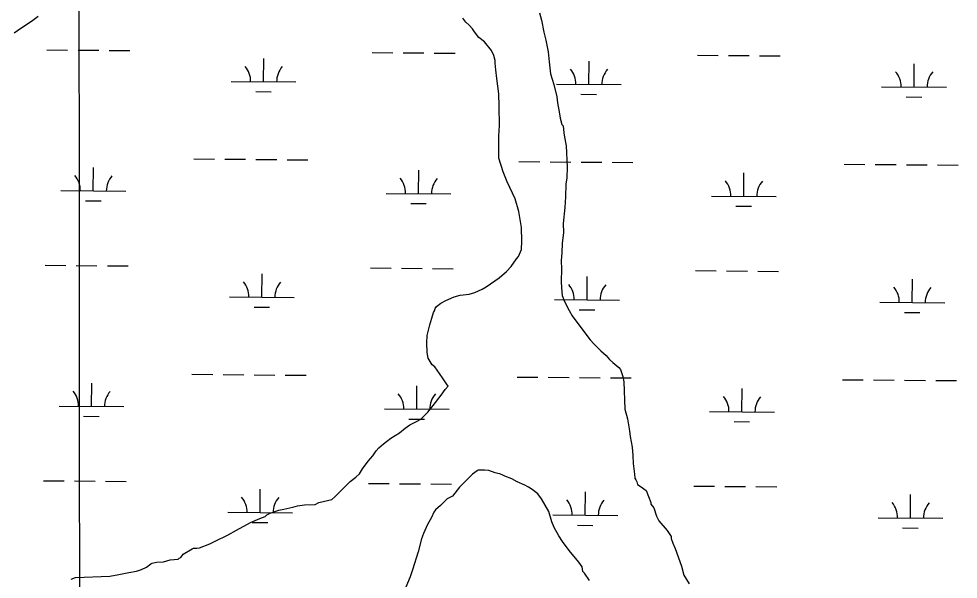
# Model space of a CAD drawing. Extents: x 3271442 to 3309282, y 752266 to 777610.
# Drawn here: x 3301711 to 3303161, y 769897 to 770763 of the extents above; entities that cross this region are included whole.
import ezdxf

# ---------------------------------------------------------------- set-up
doc = ezdxf.new("R2010")
doc.units = 0
for name, color, linetype in [('V-GRID-MAJR', 7, 'Continuous'), ('V-SITE-VEGE', 7, 'Continuous'), ('V-WETL-SWMP', 7, 'Continuous')]:
    doc.layers.add(name, color=color, linetype=linetype)

msp = doc.modelspace()

# ---------------------------------------------------------------- linework, layer by layer
at = {"layer": 'V-GRID-MAJR'}
msp.add_spline([(3301812, 757649.3), (3301808.5, 763709.3), (3301805, 769771.2), (3301801.5, 775833.2), (3301801.5, 775835.1)], degree=3, dxfattribs=at)
at = {"layer": 'V-SITE-VEGE'}
for p, q in [((3302514.7, 770771.7), (3302517.5, 770760.3)), ((3301730.3, 770758.5), (3301714.3, 770747.3)), ((3301740.7, 770766.2), (3301730.3, 770758.5)), ((3302400.7, 770757.2), (3302396.4, 770763.6)), ((3302405.8, 770752.5), (3302400.7, 770757.2)), ((3302517.5, 770760.3), (3302521.4, 770741.7)), ((3301714.3, 770747.3), (3301703.9, 770740.4)), ((3302410.9, 770747), (3302405.8, 770752.5)), ((3302414.3, 770742.2), (3302410.9, 770747)), ((3302421.1, 770733.4), (3302414.3, 770742.2)), ((3302521.4, 770741.7), (3302524.3, 770729.5)), ((3302429.5, 770727.1), (3302421.1, 770733.4)), ((3302440.6, 770713.6), (3302429.5, 770727.1)), ((3302524.3, 770729.5), (3302528.1, 770711.6)), ((3302444.1, 770705.6), (3302440.6, 770713.6)), ((3302528.1, 770711.6), (3302529.5, 770696.1)), ((3302446, 770698.3), (3302444.1, 770705.6)), ((3302446.2, 770694.2), (3302446, 770698.3)), ((3302447.3, 770683.6), (3302446.2, 770694.2)), ((3302448.6, 770670.5), (3302447.3, 770683.6)), ((3302529.5, 770696.1), (3302531.7, 770677.4)), ((3302451.8, 770646.9), (3302448.6, 770670.5)), ((3302531.7, 770677.4), (3302536.4, 770661.2)), ((3302536.4, 770661.2), (3302541.1, 770641.8)), ((3302452.5, 770627.4), (3302451.8, 770646.9)), ((3302541.1, 770641.8), (3302542.2, 770632.8)), ((3302452.6, 770597.9), (3302452.5, 770627.4)), ((3302542.2, 770632.8), (3302545.1, 770619)), ((3302545.1, 770619), (3302546.3, 770609.2)), ((3302451.6, 770581.5), (3302452.6, 770597.9)), ((3302546.3, 770609.2), (3302549.1, 770599.5)), ((3302549.1, 770599.5), (3302550.8, 770597.1)), ((3302550.8, 770597.1), (3302552, 770586.5)), ((3302451.9, 770570.1), (3302451.6, 770581.5)), ((3302552, 770586.5), (3302553, 770580)), ((3302451.6, 770556.2), (3302451.9, 770570.1)), ((3302553, 770580), (3302555.9, 770566.2)), ((3302555.9, 770566.2), (3302557, 770533.6)), ((3302451.9, 770547.2), (3302451.6, 770556.2)), ((3302458.3, 770526.2), (3302451.9, 770547.2)), ((3302464.6, 770510.8), (3302458.3, 770526.2)), ((3302557, 770533.6), (3302556.7, 770517.2)), ((3302476.9, 770484.3), (3302464.6, 770510.8)), ((3302556.7, 770517.2), (3302555.4, 770507.3)), ((3302555.4, 770507.3), (3302554.4, 770487.7)), ((3302482.4, 770464.8), (3302476.9, 770484.3)), ((3302554.4, 770487.7), (3302553.4, 770471.3)), ((3302486.5, 770440.5), (3302482.4, 770464.8)), ((3302553.4, 770471.3), (3302550.9, 770446.7)), ((3302487.2, 770419.2), (3302486.5, 770440.5)), ((3302550.9, 770446.7), (3302551.4, 770432.8)), ((3302551.4, 770432.8), (3302549.5, 770415.6)), ((3302486.9, 770406.1), (3302487.2, 770419.2)), ((3302549.5, 770415.6), (3302549.2, 770401.7)), ((3302470.6, 770380.2), (3302479.2, 770392)), ((3302479.2, 770392), (3302482.3, 770395.3)), ((3302482.3, 770395.3), (3302486.9, 770406.1)), ((3302549.2, 770401.7), (3302548, 770388.6)), ((3302463.5, 770372.6), (3302470.6, 770380.2)), ((3302548, 770388.6), (3302548.4, 770376.3)), ((3302452.4, 770362.5), (3302463.5, 770372.6)), ((3302548.4, 770376.3), (3302548.2, 770356.7)), ((3302426, 770345.2), (3302432.4, 770348.7)), ((3302432.4, 770348.7), (3302452.4, 770362.5)), ((3302548.2, 770356.7), (3302548.5, 770346.9)), ((3302383, 770333.2), (3302391.9, 770335.9)), ((3302391.9, 770335.9), (3302405.8, 770337.2)), ((3302405.8, 770337.2), (3302414.7, 770339.9)), ((3302414.7, 770339.9), (3302426, 770345.2)), ((3302548.5, 770346.9), (3302549.7, 770335.5)), ((3302549.7, 770335.5), (3302553.3, 770325.8)), ((3302355.7, 770318.3), (3302362.1, 770323.5)), ((3302362.1, 770323.5), (3302370.1, 770327.8)), ((3302370.1, 770327.8), (3302383, 770333.2)), ((3302553.3, 770325.8), (3302560.3, 770312.1)), ((3302348.2, 770300.1), (3302351.1, 770309.2)), ((3302351.1, 770309.2), (3302352.7, 770311.7)), ((3302352.7, 770311.7), (3302353.4, 770315)), ((3302353.4, 770315), (3302355.7, 770318.3)), ((3302560.3, 770312.1), (3302564.7, 770304.1)), ((3302345.2, 770290.2), (3302348.2, 770300.1)), ((3302564.7, 770304.1), (3302584.4, 770277.8)), ((3302340.9, 770273.7), (3302345.2, 770290.2)), ((3302584.4, 770277.8), (3302592.9, 770266.6)), ((3302340.4, 770262.2), (3302340.9, 770273.7)), ((3302340.9, 770247.5), (3302340.4, 770262.2)), ((3302592.9, 770266.6), (3302598.9, 770260.3)), ((3302342.9, 770238.6), (3302340.9, 770247.5)), ((3302598.9, 770260.3), (3302609, 770250)), ((3302609, 770250), (3302617.4, 770242.9)), ((3302348.9, 770228.2), (3302342.9, 770238.6)), ((3302617.4, 770242.9), (3302622.5, 770236.5)), ((3302622.5, 770236.5), (3302627.6, 770231.8)), ((3302353.1, 770225.1), (3302348.9, 770228.2)), ((3302360, 770214.7), (3302353.1, 770225.1)), ((3302627.6, 770231.8), (3302636.9, 770223.9)), ((3302636.9, 770223.9), (3302639.4, 770220.8)), ((3302639.4, 770220.8), (3302643, 770210.2)), ((3302366, 770206.7), (3302360, 770214.7)), ((3302371.2, 770198.7), (3302366, 770206.7)), ((3302643, 770210.2), (3302644.9, 770202.1)), ((3302362.8, 770181.2), (3302369, 770190.4)), ((3302369, 770190.4), (3302373.7, 770195.5)), ((3302373.7, 770195.5), (3302371.2, 770198.7)), ((3302644.9, 770202.1), (3302646.4, 770159.7)), ((3302350.2, 770165.3), (3302362.8, 770181.2)), ((3302342.4, 770155.2), (3302350.2, 770165.3)), ((3302331.3, 770144.2), (3302342.4, 770155.2)), ((3302646.4, 770159.7), (3302650.1, 770145.1)), ((3302307.3, 770130.3), (3302314.4, 770135.5)), ((3302314.4, 770135.5), (3302324.9, 770140.7)), ((3302324.9, 770140.7), (3302331.3, 770144.2)), ((3302650.1, 770145.1), (3302653.2, 770126.4)), ((3302284.9, 770114.9), (3302298.5, 770123.5)), ((3302298.5, 770123.5), (3302307.3, 770130.3)), ((3302653.2, 770126.4), (3302654.3, 770117.4)), ((3302654.3, 770117.4), (3302657.3, 770101.2)), ((3302266.6, 770100.3), (3302273.7, 770106.3)), ((3302273.7, 770106.3), (3302278.5, 770109.7)), ((3302278.5, 770109.7), (3302284.9, 770114.9)), ((3302250.1, 770079.4), (3302257.2, 770087.8)), ((3302257.2, 770087.8), (3302262.6, 770095.3)), ((3302262.6, 770095.3), (3302266.6, 770100.3)), ((3302657.3, 770101.2), (3302658.6, 770088.1)), ((3302658.6, 770088.1), (3302659, 770075.9)), ((3302241.5, 770067.6), (3302250.1, 770079.4)), ((3302659, 770075.9), (3302661.2, 770059.6)), ((3302231.3, 770055), (3302236.8, 770060.1)), ((3302236.8, 770060.1), (3302238.4, 770062.6)), ((3302238.4, 770062.6), (3302241.5, 770067.6)), ((3302411, 770059.4), (3302402.3, 770050.9)), ((3302418.2, 770064.5), (3302411, 770059.4)), ((3302419.8, 770065.4), (3302418.2, 770064.5)), ((3302429.6, 770065.7), (3302419.8, 770065.4)), ((3302436.2, 770065.1), (3302429.6, 770065.7)), ((3302446.1, 770061.4), (3302436.2, 770065.1)), ((3302450.2, 770060.7), (3302446.1, 770061.4)), ((3302453.5, 770060), (3302450.2, 770060.7)), ((3302457.7, 770057.7), (3302453.5, 770060)), ((3302661.2, 770059.6), (3302661.4, 770053.1)), ((3302206.7, 770032.9), (3302222.5, 770048.2)), ((3302222.5, 770048.2), (3302231.3, 770055)), ((3302402.3, 770050.9), (3302391.2, 770039.1)), ((3302461, 770056.2), (3302457.7, 770057.7)), ((3302471.7, 770052.4), (3302461, 770056.2)), ((3302480.1, 770047.8), (3302471.7, 770052.4)), ((3302491.7, 770042.5), (3302480.1, 770047.8)), ((3302661.4, 770053.1), (3302663.1, 770050.7)), ((3302663.1, 770050.7), (3302664.8, 770047.5)), ((3302664.8, 770047.5), (3302665.8, 770043.4)), ((3302198.8, 770024.5), (3302206.7, 770032.9)), ((3302391.2, 770039.1), (3302380.3, 770025.7)), ((3302497.5, 770039.4), (3302491.7, 770042.5)), ((3302503.4, 770035.5), (3302497.5, 770039.4)), ((3302511.8, 770029.3), (3302503.4, 770035.5)), ((3302665.8, 770043.4), (3302670, 770041.1)), ((3302670, 770041.1), (3302679.2, 770034.1)), ((3302679.2, 770034.1), (3302686.4, 770015.5)), ((3302168.1, 770012.8), (3302173.8, 770015.5)), ((3302173.8, 770015.5), (3302194, 770020.2)), ((3302194, 770020.2), (3302198.8, 770024.5)), ((3302372.2, 770021.3), (3302364.3, 770013.7)), ((3302380.3, 770025.7), (3302372.2, 770021.3)), ((3302517.7, 770021.3), (3302511.8, 770029.3)), ((3302529, 770002), (3302517.7, 770021.3)), ((3302686.4, 770015.5), (3302686.4, 770013)), ((3302099.1, 769999.1), (3302112, 770003.6)), ((3302112, 770003.6), (3302120.1, 770005.5)), ((3302120.1, 770005.5), (3302133.9, 770008.4)), ((3302133.9, 770008.4), (3302141.2, 770010.3)), ((3302141.2, 770010.3), (3302151.8, 770012.3)), ((3302151.8, 770012.3), (3302168.1, 770012.8)), ((3302351.6, 770001), (3302347.8, 769992.7)), ((3302354, 770004.4), (3302351.6, 770001)), ((3302361.9, 770011.2), (3302354, 770004.4)), ((3302364.3, 770013.7), (3302361.9, 770011.2)), ((3302533.6, 769985.8), (3302529, 770002)), ((3302686.4, 770013), (3302690.7, 770007.5)), ((3302690.7, 770007.5), (3302695.2, 769994.5)), ((3302068.5, 769985), (3302083, 769991.2)), ((3302083, 769991.2), (3302091.1, 769993.9)), ((3302091.1, 769993.9), (3302093.5, 769996.4)), ((3302093.5, 769996.4), (3302099.1, 769999.1)), ((3302347.8, 769992.7), (3302341.7, 769981.9)), ((3302695.2, 769994.5), (3302697, 769990.5)), ((3302697, 769990.5), (3302698.7, 769987.3)), ((3302698.7, 769987.3), (3302711.5, 769972.2)), ((3302034, 769965.8), (3302046.8, 769972.8)), ((3302046.8, 769972.8), (3302068.5, 769985)), ((3302341.7, 769981.9), (3302335.6, 769967.8)), ((3302537.2, 769977), (3302533.6, 769985.8)), ((3302544.2, 769964.1), (3302537.2, 769977)), ((3302711.5, 769972.2), (3302717.5, 769963.4)), ((3302013.1, 769955.3), (3302034, 769965.8)), ((3302332.6, 769959.5), (3302327.5, 769939.7)), ((3302335.6, 769967.8), (3302332.6, 769959.5)), ((3302550.2, 769955.3), (3302544.2, 769964.1)), ((3302717.5, 769963.4), (3302717.6, 769960.1)), ((3302717.6, 769960.1), (3302720.3, 769952.9)), ((3301964.7, 769935.7), (3301978.3, 769944.3)), ((3301978.3, 769944.3), (3301980.7, 769945.2)), ((3301980.7, 769945.2), (3301985.6, 769945.4)), ((3301985.6, 769945.4), (3301989.7, 769945.5)), ((3301989.7, 769945.5), (3302005.8, 769951.8)), ((3302005.8, 769951.8), (3302013.1, 769955.3)), ((3302560.5, 769941.8), (3302550.2, 769955.3)), ((3302720.3, 769952.9), (3302723.9, 769944.8)), ((3302723.9, 769944.8), (3302733.8, 769917.3)), ((3301944.5, 769926.9), (3301956.8, 769928.1)), ((3301956.8, 769928.1), (3301958.3, 769929.8)), ((3301958.3, 769929.8), (3301960.8, 769930.7)), ((3301960.8, 769930.7), (3301964.7, 769935.7)), ((3302327.5, 769939.7), (3302318.7, 769911.6)), ((3302575, 769923.5), (3302560.5, 769941.8)), ((3301900.1, 769912.3), (3301908.1, 769915.8)), ((3301908.1, 769915.8), (3301914.5, 769921)), ((3301914.5, 769921), (3301916.9, 769921.9)), ((3301916.9, 769921.9), (3301923.4, 769923.7)), ((3301923.4, 769923.7), (3301934, 769924.1)), ((3301934, 769924.1), (3301944.5, 769926.9)), ((3302580.1, 769916.3), (3302575, 769923.5)), ((3302581.2, 769909), (3302580.1, 769916.3)), ((3302733.8, 769917.3), (3302737.5, 769903.6)), ((3301791.8, 769897.2), (3301798.3, 769899.9)), ((3301798.3, 769899.9), (3301851.4, 769901.7)), ((3301851.4, 769901.7), (3301865.2, 769904.6)), ((3301865.2, 769904.6), (3301880.6, 769907.6)), ((3301880.6, 769907.6), (3301892.8, 769909.6)), ((3301892.8, 769909.6), (3301900.1, 769912.3)), ((3302314.9, 769900.8), (3302308.1, 769885.1)), ((3302318.7, 769911.6), (3302314.9, 769900.8)), ((3302583.7, 769906.6), (3302581.2, 769909)), ((3302591.5, 769895.4), (3302583.7, 769906.6)), ((3302737.5, 769903.6), (3302745.3, 769889.9))]:
    msp.add_line(p, q, dxfattribs=at)
at = {"layer": 'V-WETL-SWMP'}
for p, q in [((3301754.3, 770714.6), (3301786.3, 770714.3)), ((3301802.3, 770714.2), (3301834.3, 770713.9)), ((3301850.3, 770713.8), (3301882.3, 770713.5)), ((3302088.7, 770665.4), (3302089, 770701.4)), ((3302256.2, 770710.5), (3302288.2, 770710.2)), ((3302304.2, 770710.1), (3302336.2, 770709.8)), ((3302352.2, 770709.7), (3302384.2, 770709.4)), ((3302590.6, 770661.3), (3302590.9, 770697.3)), ((3302758.1, 770706.3), (3302790.1, 770706.1)), ((3302806.1, 770705.9), (3302838.1, 770705.7)), ((3302854.1, 770705.5), (3302886.1, 770705.3)), ((3303092.5, 770657.1), (3303092.8, 770693.1)), ((3302038.8, 770665.8), (3302138.7, 770665)), ((3302540.6, 770661.7), (3302640.6, 770660.9)), ((3303042.5, 770657.6), (3303142.5, 770656.7)), ((3302076.6, 770650.1), (3302100.6, 770649.9)), ((3302578.5, 770645.9), (3302602.5, 770645.8)), ((3303080.4, 770641.8), (3303104.4, 770641.6)), ((3301980.9, 770546.2), (3302012.9, 770546)), ((3302028.9, 770545.8), (3302060.9, 770545.6)), ((3302076.9, 770545.4), (3302108.9, 770545.2)), ((3302124.9, 770545), (3302156.9, 770544.8)), ((3302482.8, 770542.1), (3302514.8, 770541.8)), ((3302530.8, 770541.7), (3302562.8, 770541.4)), ((3302578.8, 770541.3), (3302610.8, 770541)), ((3302626.8, 770540.9), (3302658.8, 770540.6)), ((3302984.7, 770538), (3303016.7, 770537.7)), ((3303032.7, 770537.6), (3303064.7, 770537.3)), ((3303080.7, 770537.2), (3303112.7, 770536.9)), ((3301825.9, 770496.8), (3301826.2, 770532.8)), ((3302327.8, 770492.6), (3302328.1, 770528.6)), ((3302829.7, 770488.5), (3302830, 770524.5)), ((3303128.7, 770536.8), (3303160.7, 770536.5)), ((3301775.9, 770497.2), (3301875.9, 770496.3)), ((3301813.8, 770481.4), (3301837.8, 770481.2)), ((3302277.8, 770493), (3302377.8, 770492.2)), ((3302779.7, 770488.9), (3302879.7, 770488.1)), ((3302315.7, 770477.3), (3302339.7, 770477.1)), ((3302817.6, 770473.2), (3302841.6, 770473)), ((3301751.6, 770381.9), (3301783.6, 770381.7)), ((3301799.6, 770381.5), (3301831.6, 770381.3)), ((3301847.6, 770381.1), (3301879.6, 770380.9)), ((3302253.5, 770377.8), (3302285.4, 770377.5)), ((3302301.4, 770377.4), (3302333.4, 770377.1)), ((3302086, 770332.8), (3302086.3, 770368.7)), ((3302349.4, 770377), (3302381.4, 770376.7)), ((3302587.9, 770328.6), (3302588.2, 770364.6)), ((3302755.3, 770373.7), (3302787.3, 770373.4)), ((3302803.3, 770373.3), (3302835.3, 770373)), ((3302851.3, 770372.9), (3302883.3, 770372.6)), ((3303089.8, 770324.5), (3303090.1, 770360.5)), ((3302036, 770333.2), (3302136, 770332.3)), ((3302537.9, 770329), (3302637.9, 770328.2)), ((3303039.8, 770324.9), (3303139.8, 770324.1)), ((3302073.9, 770317.4), (3302097.9, 770317.2)), ((3302575.8, 770313.3), (3302599.8, 770313.1)), ((3303077.7, 770309.2), (3303101.7, 770309)), ((3301978.2, 770213.6), (3302010.2, 770213.3)), ((3302026.2, 770213.2), (3302058.2, 770212.9)), ((3302074.2, 770212.8), (3302106.2, 770212.5)), ((3302122.2, 770212.4), (3302154.2, 770212.1)), ((3302480.1, 770209.4), (3302512.1, 770209.2)), ((3302528.1, 770209), (3302560.1, 770208.8)), ((3302576.1, 770208.6), (3302608.1, 770208.4)), ((3302624.1, 770208.2), (3302656.1, 770208)), ((3302982, 770205.3), (3303014, 770205)), ((3303030, 770204.9), (3303062, 770204.6)), ((3303078, 770204.5), (3303110, 770204.2)), ((3303126, 770204.1), (3303158, 770203.8)), ((3301823.2, 770164.1), (3301823.5, 770200.1)), ((3302325.1, 770160), (3302325.4, 770196)), ((3302827, 770155.8), (3302827.3, 770191.8)), ((3301773.2, 770164.5), (3301873.2, 770163.7)), ((3302275.1, 770160.4), (3302375.1, 770159.6)), ((3301811, 770148.8), (3301835, 770148.6)), ((3302777, 770156.2), (3302877, 770155.4)), ((3302312.9, 770144.6), (3302336.9, 770144.4)), ((3302814.8, 770140.5), (3302838.8, 770140.3)), ((3301748.8, 770049.3), (3301780.8, 770049)), ((3301796.8, 770048.9), (3301828.8, 770048.6)), ((3301844.8, 770048.5), (3301876.8, 770048.2)), ((3302250.7, 770045.1), (3302282.7, 770044.9)), ((3302298.7, 770044.7), (3302330.7, 770044.5)), ((3302346.7, 770044.3), (3302378.7, 770044.1)), ((3302083.3, 770000.1), (3302083.6, 770036.1)), ((3302585.2, 769996), (3302585.5, 770032)), ((3302752.6, 770041), (3302784.6, 770040.7)), ((3302800.6, 770040.6), (3302832.6, 770040.3)), ((3302848.6, 770040.2), (3302880.6, 770040)), ((3303087.1, 769991.8), (3303087.3, 770027.8)), ((3302033.3, 770000.5), (3302133.3, 769999.7)), ((3302535.2, 769996.4), (3302635.2, 769995.5)), ((3303037.1, 769992.2), (3303137, 769991.4)), ((3302071.1, 769984.8), (3302095.1, 769984.6)), ((3302573, 769980.6), (3302597, 769980.4)), ((3303074.9, 769976.5), (3303098.9, 769976.3))]:
    msp.add_line(p, q, dxfattribs=at)
for centre, start, end in [((3302033.5, 770666.3), 358.7563, 40.2999), ((3302144, 770665.4), 138.7563, 180.2999), ((3302535.4, 770662.2), 358.7563, 40.2999), ((3302645.9, 770661.3), 138.7563, 180.2999), ((3303037.3, 770658.1), 358.7563, 40.2999), ((3303147.8, 770657.2), 138.7563, 180.2999), ((3301770.7, 770497.7), 358.7563, 40.2999), ((3301881.2, 770496.8), 138.7563, 180.2999), ((3302272.6, 770493.6), 358.7563, 40.2999), ((3302383.1, 770492.6), 138.7563, 180.2999), ((3302774.5, 770489.4), 358.7563, 40.2999), ((3302884.9, 770488.5), 138.7563, 180.2999), ((3302030.8, 770333.7), 358.7563, 40.2999), ((3302141.3, 770332.8), 138.7563, 180.2999), ((3302532.7, 770329.5), 358.7563, 40.2999), ((3302643.1, 770328.6), 138.7563, 180.2999), ((3303034.6, 770325.4), 358.7563, 40.2999), ((3303145, 770324.5), 138.7563, 180.2999), ((3301767.9, 770165), 358.7563, 40.2999), ((3301878.4, 770164.1), 138.7563, 180.2999), ((3302269.8, 770160.9), 358.7563, 40.2999), ((3302380.3, 770160), 138.7563, 180.2999), ((3302771.7, 770156.8), 358.7563, 40.2999), ((3302882.2, 770155.8), 138.7563, 180.2999), ((3302028, 770001), 358.7563, 40.2999), ((3302138.5, 770000.1), 138.7563, 180.2999), ((3302529.9, 769996.9), 358.7563, 40.2999), ((3302640.4, 769996), 138.7563, 180.2999), ((3303031.8, 769992.7), 358.7563, 40.2999), ((3303142.3, 769991.8), 138.7563, 180.2999)]:
    msp.add_arc(centre, 35.2, start, end, dxfattribs=at)

doc.saveas('drawing.dxf')
